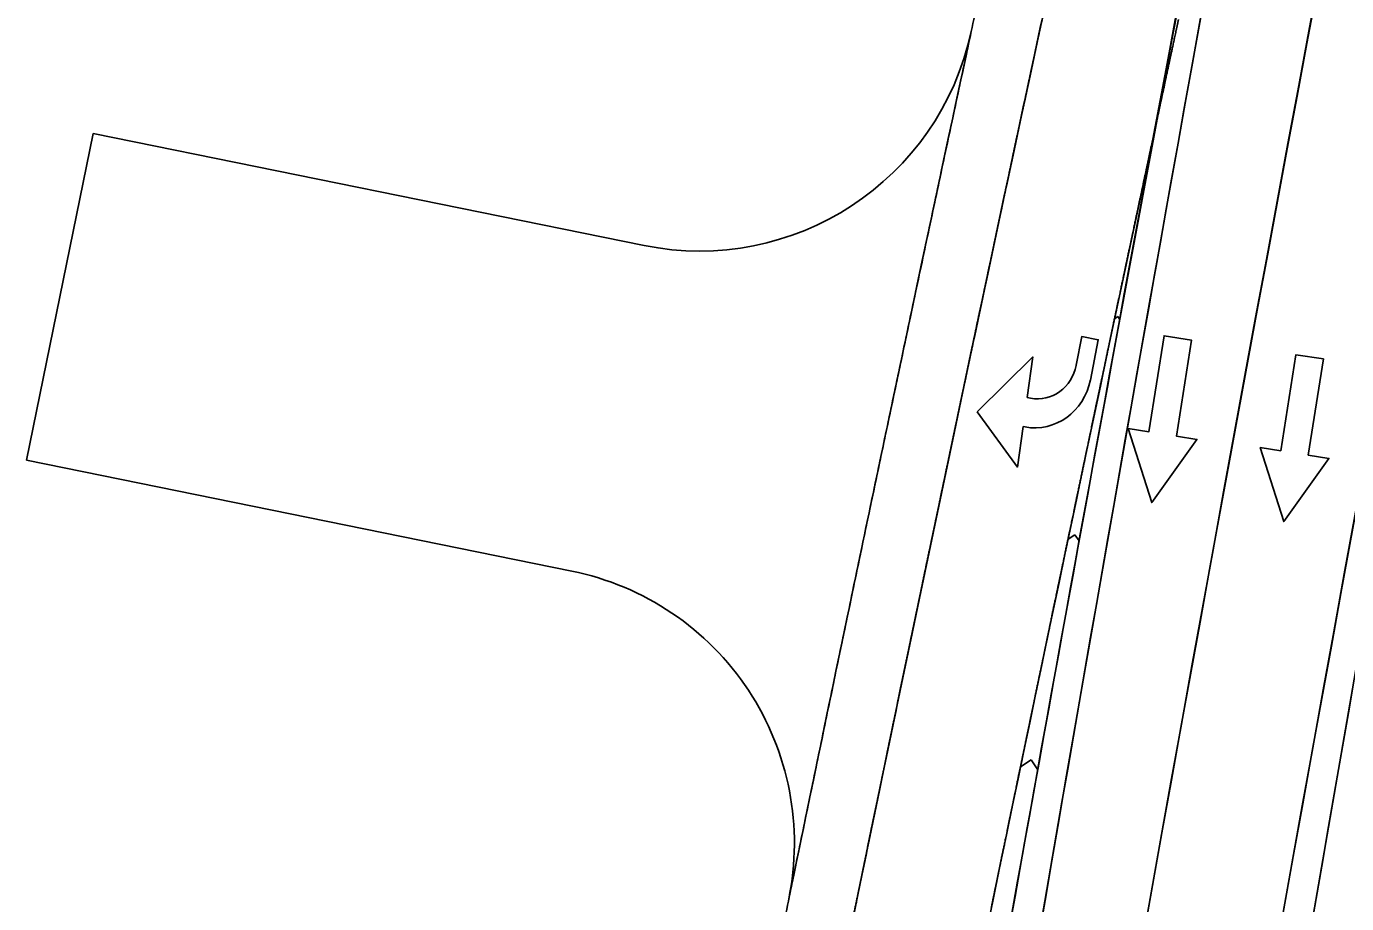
# Model space of a CAD drawing. Extents: x 14107086 to 14122011, y 8637163 to 8671583.
# Drawn here: x 14107941.7 to 14108060.4, y 8640530.3 to 8640609.3 of the extents above; entities that cross this region are included whole.
import ezdxf

# ---------------------------------------------------------------- set-up
doc = ezdxf.new("R2010")
doc.units = 0
for name, color, linetype in [('Cell', 7, 'Continuous'), ('dsn_stg_shd_prev', 7, 'Continuous'), ('dsnPaintExistingChannelizingLaneWhite', 7, 'Continuous'), ('dsnPaintExistingEdgeLineLeftYellow', 7, 'Continuous'), ('dsnPaintExistingEdgeLineRightWhite', 7, 'Continuous'), ('dsnPaintPlaceBrokenLaneWhite', 7, 'Continuous'), ('dsnPaintRemoveDoubleCenterLineYellow', 7, 'Continuous'), ('dsnShadingPaved', 7, 'Continuous'), ('dsnStgShadingPrevPav', 7, 'Continuous'), ('Level 2', 7, 'Continuous'), ('Level 5', 7, 'Continuous')]:
    doc.layers.add(name, color=color, linetype=linetype)

msp = doc.modelspace()

# ---------------------------------------------------------------- linework, layer by layer
at = {"layer": 'Cell'}
for p, q in [((14108031.98, 8640575.8), (14108031.67, 8640575.86)), ((14108031.3, 8640573.25), (14108031.48, 8640573.22))]:
    msp.add_line(p, q, dxfattribs=at)
for points in [[(14108037.36, 8640577.44), (14108038.06, 8640581.06), (14108036.59, 8640581.34), (14108036.09, 8640578.76)], [(14108037.36, 8640577.44), (14108038.06, 8640581.06), (14108036.59, 8640581.34), (14108036.09, 8640578.76)], [(14108031.67, 8640575.86), (14108032.18, 8640579.51), (14108027.18, 8640574.58)], [(14108031.67, 8640575.86), (14108032.18, 8640579.51), (14108027.18, 8640574.58)], [(14108031.98, 8640575.8), (14108031.67, 8640575.86)], [(14108027.18, 8640574.58), (14108030.79, 8640569.6), (14108031.3, 8640573.25)], [(14108027.18, 8640574.58), (14108030.79, 8640569.6), (14108031.3, 8640573.25)], [(14108031.3, 8640573.25), (14108031.48, 8640573.22)]]:
    msp.add_lwpolyline(points, dxfattribs=at)
for centre, major_axis in [((14108032.67, 8640579.41), (0.69, 3.61)), ((14108032.67, 8640579.41), (0.69, 3.61)), ((14108032.47, 8640578.38), (0.99, 5.16)), ((14108032.47, 8640578.38), (0.99, 5.16))]:
    msp.add_ellipse(centre, major_axis=major_axis, ratio=0.9474, start_param=3.141593, end_param=4.712389, dxfattribs=at)
at = {"layer": 'dsn_stg_shd_prev'}
for radius, end in [(9512, 172.222077), (9512, 170.574102), (9488, 172.222077)]:
    msp.add_arc((14117407.82, 8638919.35), radius, 169.413861, end, dxfattribs=at)
for points in [[(14108032.74, 8640608.57), (14108032.82, 8640608.95), (14108032.9, 8640609.33), (14108032.98, 8640609.71)], [(14108045.28, 8640609.86), (14108045.2, 8640609.48), (14108045.12, 8640609.1), (14108045.03, 8640608.72)], [(14108045.03, 8640608.72), (14108045.12, 8640609.1), (14108045.2, 8640609.48), (14108045.28, 8640609.86)], [(14108032.49, 8640607.43), (14108032.57, 8640607.81), (14108032.65, 8640608.19), (14108032.74, 8640608.57)], [(14108045.03, 8640608.72), (14108044.71, 8640607.2), (14108044.38, 8640605.68), (14108044.06, 8640604.16)], [(14108044.06, 8640604.16), (14108044.38, 8640605.68), (14108044.71, 8640607.2), (14108045.03, 8640608.72)], [(14108032, 8640605.15), (14108032.16, 8640605.91), (14108032.33, 8640606.67), (14108032.49, 8640607.43)], [(14108031.27, 8640601.72), (14108031.51, 8640602.86), (14108031.76, 8640604), (14108032, 8640605.15)], [(14108044.06, 8640604.16), (14108043.81, 8640603.02), (14108043.57, 8640601.88), (14108043.32, 8640600.74)], [(14108043.32, 8640600.74), (14108043.57, 8640601.88), (14108043.81, 8640603.02), (14108044.06, 8640604.16)], [(14108031.02, 8640600.58), (14108031.1, 8640600.96), (14108031.18, 8640601.34), (14108031.27, 8640601.72)], [(14108030.78, 8640599.44), (14108030.86, 8640599.82), (14108030.94, 8640600.2), (14108031.02, 8640600.58)], [(14108043.08, 8640599.6), (14108043, 8640599.22), (14108042.92, 8640598.84), (14108042.83, 8640598.46)], [(14108042.83, 8640598.46), (14108042.92, 8640598.84), (14108043, 8640599.22), (14108043.08, 8640599.6)], [(14108043.32, 8640600.74), (14108043.24, 8640600.36), (14108043.16, 8640599.98), (14108043.08, 8640599.6)], [(14108043.08, 8640599.6), (14108043.16, 8640599.98), (14108043.24, 8640600.36), (14108043.32, 8640600.74)], [(14108030.05, 8640596.01), (14108030.29, 8640597.15), (14108030.53, 8640598.29), (14108030.78, 8640599.44)], [(14108042.83, 8640598.46), (14108042.59, 8640597.32), (14108042.35, 8640596.18), (14108042.1, 8640595.04)], [(14108042.1, 8640595.04), (14108042.35, 8640596.18), (14108042.59, 8640597.32), (14108042.83, 8640598.46)], [(14108029.8, 8640594.87), (14108029.88, 8640595.25), (14108029.97, 8640595.63), (14108030.05, 8640596.01)], [(14108029.32, 8640592.58), (14108029.48, 8640593.34), (14108029.64, 8640594.11), (14108029.8, 8640594.87)], [(14108042.1, 8640595.04), (14108041.78, 8640593.52), (14108041.45, 8640592), (14108041.13, 8640590.47)], [(14108041.13, 8640590.47), (14108041.45, 8640592), (14108041.78, 8640593.52), (14108042.1, 8640595.04)], [(14108029.07, 8640591.44), (14108029.15, 8640591.82), (14108029.24, 8640592.2), (14108029.32, 8640592.58)], [(14108028.59, 8640589.15), (14108028.75, 8640589.92), (14108028.91, 8640590.68), (14108029.07, 8640591.44)], [(14108041.13, 8640590.47), (14108041.05, 8640590.09), (14108040.97, 8640589.71), (14108040.89, 8640589.33)], [(14108040.89, 8640589.33), (14108040.97, 8640589.71), (14108041.05, 8640590.09), (14108041.13, 8640590.47)], [(14108028.1, 8640586.87), (14108028.26, 8640587.63), (14108028.43, 8640588.39), (14108028.59, 8640589.15)], [(14108040.89, 8640589.33), (14108040.4, 8640587.05), (14108039.92, 8640584.77), (14108039.43, 8640582.49)], [(14108039.43, 8640582.49), (14108039.92, 8640584.77), (14108040.4, 8640587.05), (14108040.89, 8640589.33)], [(14108027.86, 8640585.73), (14108027.94, 8640586.11), (14108028.02, 8640586.49), (14108028.1, 8640586.87)], [(14108027.37, 8640583.44), (14108027.54, 8640584.2), (14108027.7, 8640584.97), (14108027.86, 8640585.73)], [(14108026.65, 8640580.01), (14108026.89, 8640581.16), (14108027.13, 8640582.3), (14108027.37, 8640583.44)], [(14108039.43, 8640582.49), (14108039.35, 8640582.11), (14108039.27, 8640581.73), (14108039.19, 8640581.35)], [(14108039.19, 8640581.35), (14108039.27, 8640581.73), (14108039.35, 8640582.11), (14108039.43, 8640582.49)], [(14108039.19, 8640581.35), (14108039.11, 8640580.97), (14108039.03, 8640580.59), (14108038.95, 8640580.21)], [(14108038.95, 8640580.21), (14108039.03, 8640580.59), (14108039.11, 8640580.97), (14108039.19, 8640581.35)], [(14108026.41, 8640578.87), (14108026.49, 8640579.25), (14108026.57, 8640579.63), (14108026.65, 8640580.01)], [(14108038.95, 8640580.21), (14108038.71, 8640579.06), (14108038.47, 8640577.92), (14108038.22, 8640576.78)], [(14108038.22, 8640576.78), (14108038.47, 8640577.92), (14108038.71, 8640579.06), (14108038.95, 8640580.21)], [(14108026.17, 8640577.73), (14108026.25, 8640578.11), (14108026.33, 8640578.49), (14108026.41, 8640578.87)], [(14108025.68, 8640575.44), (14108025.84, 8640576.21), (14108026.01, 8640576.97), (14108026.17, 8640577.73)], [(14108038.22, 8640576.78), (14108038.14, 8640576.4), (14108038.06, 8640576.02), (14108037.98, 8640575.64)], [(14108037.98, 8640575.64), (14108038.06, 8640576.02), (14108038.14, 8640576.4), (14108038.22, 8640576.78)], [(14108025.44, 8640574.3), (14108025.52, 8640574.68), (14108025.6, 8640575.06), (14108025.68, 8640575.44)], [(14108037.98, 8640575.64), (14108037.5, 8640573.36), (14108037.02, 8640571.07), (14108036.54, 8640568.79)], [(14108036.54, 8640568.79), (14108037.02, 8640571.07), (14108037.5, 8640573.36), (14108037.98, 8640575.64)], [(14108025.2, 8640573.16), (14108025.28, 8640573.54), (14108025.36, 8640573.92), (14108025.44, 8640574.3)], [(14108024.72, 8640570.87), (14108024.88, 8640571.63), (14108025.04, 8640572.4), (14108025.2, 8640573.16)], [(14108024.48, 8640569.73), (14108024.56, 8640570.11), (14108024.64, 8640570.49), (14108024.72, 8640570.87)], [(14108023.76, 8640566.3), (14108024, 8640567.44), (14108024.24, 8640568.59), (14108024.48, 8640569.73)], [(14108036.54, 8640568.79), (14108035.98, 8640566.13), (14108035.42, 8640563.46), (14108034.86, 8640560.8)], [(14108034.86, 8640560.8), (14108035.42, 8640563.46), (14108035.98, 8640566.13), (14108036.54, 8640568.79)], [(14108023.04, 8640562.87), (14108023.2, 8640563.63), (14108023.36, 8640564.39), (14108023.52, 8640565.16)], [(14108023.52, 8640565.16), (14108023.6, 8640565.54), (14108023.68, 8640565.92), (14108023.76, 8640566.3)], [(14108022.08, 8640558.3), (14108022.4, 8640559.82), (14108022.72, 8640561.35), (14108023.04, 8640562.87)], [(14108034.86, 8640560.8), (14108034.78, 8640560.42), (14108034.7, 8640560.04), (14108034.62, 8640559.66)], [(14108034.62, 8640559.66), (14108034.7, 8640560.04), (14108034.78, 8640560.42), (14108034.86, 8640560.8)], [(14108034.62, 8640559.66), (14108034.22, 8640557.75), (14108033.82, 8640555.85), (14108033.43, 8640553.95)], [(14108033.43, 8640553.95), (14108033.82, 8640555.85), (14108034.22, 8640557.75), (14108034.62, 8640559.66)], [(14108021.84, 8640557.15), (14108021.92, 8640557.53), (14108022, 8640557.92), (14108022.08, 8640558.3)], [(14108021.6, 8640556.01), (14108021.68, 8640556.39), (14108021.76, 8640556.77), (14108021.84, 8640557.15)], [(14108021.37, 8640554.87), (14108021.45, 8640555.25), (14108021.52, 8640555.63), (14108021.6, 8640556.01)], [(14108020.17, 8640549.15), (14108020.57, 8640551.05), (14108020.97, 8640552.96), (14108021.37, 8640554.87)], [(14108033.43, 8640553.95), (14108033.35, 8640553.57), (14108033.27, 8640553.19), (14108033.19, 8640552.81)], [(14108033.19, 8640552.81), (14108033.27, 8640553.19), (14108033.35, 8640553.57), (14108033.43, 8640553.95)], [(14108033.19, 8640552.81), (14108032.87, 8640551.28), (14108032.55, 8640549.76), (14108032.24, 8640548.24)], [(14108032.24, 8640548.24), (14108032.55, 8640549.76), (14108032.87, 8640551.28), (14108033.19, 8640552.81)], [(14108019.94, 8640548), (14108020.02, 8640548.39), (14108020.09, 8640548.77), (14108020.17, 8640549.15)], [(14108019.7, 8640546.86), (14108019.78, 8640547.24), (14108019.86, 8640547.62), (14108019.94, 8640548)], [(14108032.24, 8640548.24), (14108032.16, 8640547.86), (14108032.08, 8640547.48), (14108032, 8640547.1)], [(14108032, 8640547.1), (14108032.08, 8640547.48), (14108032.16, 8640547.86), (14108032.24, 8640548.24)], [(14108018.99, 8640543.43), (14108019.22, 8640544.57), (14108019.46, 8640545.72), (14108019.7, 8640546.86)], [(14108032, 8640547.1), (14108031.84, 8640546.33), (14108031.68, 8640545.57), (14108031.52, 8640544.81)], [(14108031.52, 8640544.81), (14108031.68, 8640545.57), (14108031.84, 8640546.33), (14108032, 8640547.1)], [(14108031.52, 8640544.81), (14108031.21, 8640543.29), (14108030.89, 8640541.77), (14108030.57, 8640540.24)], [(14108030.57, 8640540.24), (14108030.89, 8640541.77), (14108031.21, 8640543.29), (14108031.52, 8640544.81)], [(14108018.75, 8640542.29), (14108018.83, 8640542.67), (14108018.91, 8640543.05), (14108018.99, 8640543.43)], [(14108018.28, 8640540), (14108018.43, 8640540.76), (14108018.59, 8640541.52), (14108018.75, 8640542.29)], [(14108030.57, 8640540.24), (14108030.42, 8640539.48), (14108030.26, 8640538.72), (14108030.1, 8640537.96)], [(14108030.1, 8640537.96), (14108030.26, 8640538.72), (14108030.42, 8640539.48), (14108030.57, 8640540.24)], [(14108017.33, 8640535.42), (14108017.64, 8640536.95), (14108017.96, 8640538.47), (14108018.28, 8640540)], [(14108030.1, 8640537.96), (14108029.71, 8640536.05), (14108029.31, 8640534.15), (14108028.92, 8640532.24)], [(14108028.92, 8640532.24), (14108029.31, 8640534.15), (14108029.71, 8640536.05), (14108030.1, 8640537.96)], [(14108016.86, 8640533.13), (14108017.01, 8640533.9), (14108017.17, 8640534.66), (14108017.33, 8640535.42)], [(14108016.62, 8640531.99), (14108016.7, 8640532.37), (14108016.78, 8640532.75), (14108016.86, 8640533.13)], [(14108016.39, 8640530.85), (14108016.46, 8640531.23), (14108016.54, 8640531.61), (14108016.62, 8640531.99)], [(14108028.92, 8640532.24), (14108028.76, 8640531.48), (14108028.6, 8640530.72), (14108028.45, 8640529.96)], [(14108028.45, 8640529.96), (14108028.6, 8640530.72), (14108028.76, 8640531.48), (14108028.92, 8640532.24)], [(14108014.97, 8640523.98), (14108015.44, 8640526.27), (14108015.91, 8640528.56), (14108016.39, 8640530.85)]]:
    msp.add_open_spline(points, degree=2, dxfattribs=at)
at = {"layer": 'dsnPaintExistingChannelizingLaneWhite'}
for p, q in [((14108039.54, 8640582.95), (14108039.84, 8640583.14)), ((14108040.01, 8640582.88), (14108039.84, 8640583.14)), ((14108035.35, 8640563.12), (14108035.97, 8640563.52)), ((14108036.34, 8640562.96), (14108035.97, 8640563.52)), ((14108031.08, 8640542.65), (14108032.04, 8640543.28)), ((14108032.63, 8640542.38), (14108032.04, 8640543.28))]:
    msp.add_line(p, q, dxfattribs=at)
for centre, radius, start, end in [((14117502.5, 8638839.63), 9621.75, 169.460498, 171.3206), ((14117342.69, 8638609.63), 9510.13, 167.921867, 168.915877)]:
    msp.add_arc(centre, radius, start, end, dxfattribs=at)
at = {"layer": 'dsnPaintExistingEdgeLineLeftYellow'}
msp.add_arc((14117502.5, 8638839.63), 9597.75, 167.26751, 171.3206, dxfattribs=at)
at = {"layer": 'dsnPaintExistingEdgeLineRightWhite'}
msp.add_arc((14117342.69, 8638609.63), 9522.13, 167.509575, 168.915877, dxfattribs=at)
at = {"layer": 'dsnPaintPlaceBrokenLaneWhite'}
msp.add_arc((14117502.5, 8638839.63), 9609.75, 167.26751, 171.3206, dxfattribs=at)
at = {"layer": 'dsnPaintRemoveDoubleCenterLineYellow'}
msp.add_arc((14117394.14, 8638857.08), 9500, 167.610212, 171.325989, dxfattribs=at)
at = {"layer": 'dsnShadingPaved'}
for centre, radius, start, end in [((14117394.14, 8638857.08), 9512, 167.610212, 169.436329), ((14117394.14, 8638857.08), 9488, 167.610212, 171.325989), ((14117502.5, 8638839.63), 9621.75, 168.048489, 169.460498), ((14117342.69, 8638609.63), 9522.13, 167.509575, 168.915877), ((14117394.14, 8638857.08), 9512, 169.436329, 171.325989), ((14117342.69, 8638609.63), 9510.13, 167.921867, 168.915877)]:
    msp.add_arc(centre, radius, start, end, dxfattribs=at)
at = {"layer": 'dsnStgShadingPrevPav'}
for p, q in [((14107941.67, 8640570.22), (14107947.68, 8640599.61)), ((14107947.68, 8640599.61), (14107997.22, 8640589.54)), ((14107990.72, 8640560.25), (14107941.67, 8640570.22))]:
    msp.add_line(p, q, dxfattribs=at)
for centre, radius, start, end in [((14117407.82, 8638919.35), 9488, 167.610212, 172.222077), ((14117407.82, 8638919.35), 9482, 167.610212, 172.222077), ((14108002.2, 8640614.04), 25, 258.5089, 347.8913), ((14107985.74, 8640535.75), 25, 348.3681, 78.5089)]:
    msp.add_arc(centre, radius, start, end, dxfattribs=at)
for points, degree in [([(14108040.07, 8640670.33), (14108039.11, 8640666.01), (14108035.79, 8640651.03), (14108029.85, 8640623.7), (14108025.19, 8640602.04), (14108020.26, 8640578.84), (14108015.47, 8640556.04), (14108010.72, 8640533.12), (14108006.03, 8640510.22), (14108001.39, 8640487.29), (14107996.81, 8640464.36), (14107992.28, 8640441.41), (14107987.82, 8640418.46), (14107983.4, 8640395.49), (14107979.05, 8640372.51), (14107974.75, 8640349.53), (14107970.51, 8640326.51), (14107966.33, 8640303.59), (14107962.15, 8640280.24), (14107958.29, 8640258.43), (14107953.48, 8640230.88), (14107950.9, 8640215.75), (14107950.15, 8640211.39)], 2), ([(14107956.07, 8640210.37), (14107957.38, 8640218.06), (14107960.02, 8640233.43), (14107964.04, 8640256.47), (14107968.11, 8640279.5), (14107972.24, 8640302.51), (14107976.42, 8640325.52), (14107980.66, 8640348.51), (14107984.96, 8640371.49), (14107989.32, 8640394.46), (14107993.73, 8640417.41), (14107998.19, 8640440.35), (14108002.71, 8640463.28), (14108007.29, 8640486.2), (14108011.92, 8640509.1), (14108016.61, 8640531.99), (14108021.36, 8640554.87), (14108026.16, 8640577.73), (14108031.01, 8640600.58), (14108035.93, 8640623.41), (14108040.89, 8640646.24), (14108044.25, 8640661.44), (14108045.92, 8640669.04)], 3), ([(14108026.65, 8640608.79), (14108026.14, 8640606.46), (14108024.06, 8640596.74), (14108020.26, 8640578.84), (14108015.47, 8640556.04), (14108012.14, 8640539.95), (14108010.4, 8640531.51), (14108010.23, 8640530.71)], 3)]:
    msp.add_open_spline(points, degree=degree, dxfattribs=at)
at = {"layer": 'Level 2'}
for points in [[(14108046.45, 8640581.03), (14108043.98, 8640581.42), (14108042.62, 8640572.78), (14108040.76, 8640573.07), (14108042.88, 8640566.41), (14108046.94, 8640572.1), (14108045.09, 8640572.39)], [(14108058.31, 8640579.33), (14108055.84, 8640579.71), (14108054.48, 8640571.07), (14108052.63, 8640571.36), (14108054.75, 8640564.7), (14108058.81, 8640570.39), (14108056.95, 8640570.68)]]:
    msp.add_lwpolyline(points, close=True, dxfattribs=at)
at = {"layer": 'Level 5'}
for points in [[(14108045.09, 8640572.39), (14108046.94, 8640572.1), (14108042.88, 8640566.41), (14108040.76, 8640573.07), (14108042.62, 8640572.78), (14108043.98, 8640581.42), (14108046.45, 8640581.03), (14108045.09, 8640572.39)], [(14108056.95, 8640570.68), (14108058.81, 8640570.39), (14108054.75, 8640564.7), (14108052.63, 8640571.36), (14108054.48, 8640571.07), (14108055.84, 8640579.71), (14108058.31, 8640579.33), (14108056.95, 8640570.68)]]:
    msp.add_lwpolyline(points, dxfattribs=at)

doc.saveas('drawing.dxf')
